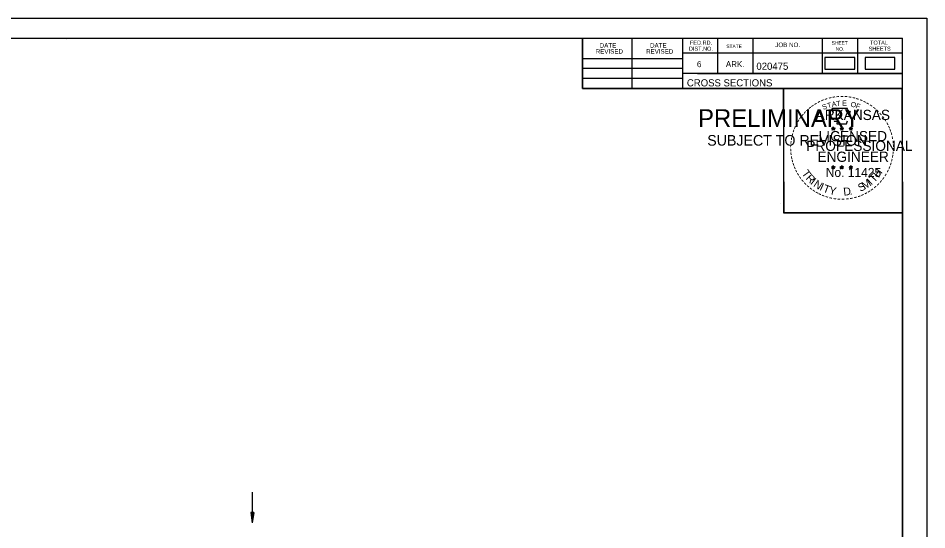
# Model space of a CAD drawing. Extents: x 1386544 to 1388153, y 379785 to 390999.
# Drawn here: x 1387975.3 to 1388153.2, y 384790.9 to 384891 of the extents above; entities that cross this region are included whole.
import ezdxf

# ---------------------------------------------------------------- set-up
doc = ezdxf.new("R2010")
doc.units = 0
for name, color, linetype in [('R_Border', 7, 'Continuous'), ('R_Border PE', 7, 'Continuous'), ('R_Border Prem', 7, 'Continuous'), ('R_No Plot', 7, 'Continuous'), ('R_Water', 7, 'Continuous'), ('S_SHOULDER', 7, 'Continuous')]:
    doc.layers.add(name, color=color, linetype=linetype)

msp = doc.modelspace()

# ---------------------------------------------------------------- linework, layer by layer
at = {"layer": 'R_Border'}
for p, q in [((1387832.25, 384887.14), (1388148.43, 384887.14)), ((1387984.77, 384886.88), (1387984.77, 384886.88)), ((1387984.77, 384886.88), (1387984.77, 384886.88)), ((1388085.79, 384877.26), (1388085.79, 384887.14)), ((1388095.47, 384877.26), (1388095.47, 384887.14)), ((1388105.33, 384887.14), (1388105.33, 384877.26)), ((1388112.17, 384887.14), (1388112.17, 384880.2)), ((1388119.11, 384887.14), (1388119.11, 384880.2)), ((1388132.69, 384887.14), (1388132.69, 384880.2)), ((1388139.63, 384887.14), (1388139.63, 384880.2)), ((1388148.43, 384681.68), (1388148.43, 384887.14)), ((1388148.43, 384884.2), (1388105.33, 384884.2)), ((1388148.43, 384884.22), (1388148.43, 384884.22)), ((1388085.79, 384883.12), (1388105.33, 384883.12)), ((1388085.79, 384881.26), (1388105.33, 384881.26)), ((1388085.79, 384879.32), (1388105.33, 384879.32)), ((1388148.43, 384880.2), (1388105.33, 384880.2)), ((1388108.29, 384880.2), (1388148.43, 384880.2)), ((1388148.43, 384877.26), (1388085.79, 384877.26))]:
    msp.add_line(p, q, dxfattribs=at)
at = {"layer": 'R_Border PE'}
for p, q in [((1388134.52, 384869.52), (1388134.87, 384869.41)), ((1388134.52, 384869.52), (1388134.77, 384869.47)), ((1388134.52, 384869.52), (1388134.75, 384869.4)), ((1388134.65, 384869.11), (1388134.87, 384869.41)), ((1388134.65, 384869.11), (1388134.78, 384869.36)), ((1388134.65, 384869.11), (1388134.86, 384869.33)), ((1388134.87, 384869.77), (1388134.82, 384869.52)), ((1388135.08, 384869.11), (1388134.86, 384869.33)), ((1388134.87, 384869.41), (1388134.87, 384869.77)), ((1388134.87, 384869.77), (1388134.91, 384869.52)), ((1388135.21, 384869.52), (1388134.87, 384869.41)), ((1388135.08, 384869.11), (1388134.87, 384869.41)), ((1388135.21, 384869.52), (1388134.93, 384869.47)), ((1388135.08, 384869.11), (1388134.94, 384869.4)), ((1388135.21, 384869.52), (1388135.01, 384869.42)), ((1388136.19, 384869.52), (1388136.54, 384869.41)), ((1388136.19, 384869.52), (1388136.44, 384869.47)), ((1388136.19, 384869.52), (1388136.42, 384869.4)), ((1388136.32, 384869.11), (1388136.54, 384869.41)), ((1388136.32, 384869.11), (1388136.45, 384869.36)), ((1388136.32, 384869.11), (1388136.53, 384869.33)), ((1388136.54, 384869.77), (1388136.49, 384869.52)), ((1388136.75, 384869.11), (1388136.53, 384869.33)), ((1388136.54, 384869.41), (1388136.54, 384869.77)), ((1388136.54, 384869.77), (1388136.58, 384869.52)), ((1388136.88, 384869.52), (1388136.54, 384869.41)), ((1388136.75, 384869.11), (1388136.54, 384869.41)), ((1388136.88, 384869.52), (1388136.6, 384869.47)), ((1388136.75, 384869.11), (1388136.61, 384869.4)), ((1388136.88, 384869.52), (1388136.68, 384869.42)), ((1388137.95, 384869.51), (1388138.3, 384869.4)), ((1388137.95, 384869.51), (1388138.2, 384869.46)), ((1388137.95, 384869.51), (1388138.19, 384869.39)), ((1388138.08, 384869.1), (1388138.3, 384869.4)), ((1388138.08, 384869.1), (1388138.21, 384869.34)), ((1388138.08, 384869.1), (1388138.3, 384869.32)), ((1388138.3, 384869.76), (1388138.26, 384869.51)), ((1388138.3, 384869.4), (1388138.3, 384869.76)), ((1388138.3, 384869.76), (1388138.35, 384869.51)), ((1388138.65, 384869.51), (1388138.3, 384869.4)), ((1388138.51, 384869.1), (1388138.3, 384869.4)), ((1388138.51, 384869.1), (1388138.3, 384869.31)), ((1388138.65, 384869.51), (1388138.36, 384869.46)), ((1388138.51, 384869.1), (1388138.38, 384869.39)), ((1388138.65, 384869.51), (1388138.44, 384869.41)), ((1388134.51, 384861.95), (1388134.86, 384861.84)), ((1388134.51, 384861.95), (1388134.77, 384861.9)), ((1388134.51, 384861.95), (1388134.75, 384861.82)), ((1388134.65, 384861.54), (1388134.86, 384861.84)), ((1388134.65, 384861.54), (1388134.77, 384861.78)), ((1388134.65, 384861.54), (1388134.86, 384861.76)), ((1388134.86, 384862.2), (1388134.82, 384861.95)), ((1388134.86, 384861.84), (1388134.86, 384862.2)), ((1388134.86, 384862.2), (1388134.91, 384861.95)), ((1388135.21, 384861.95), (1388134.86, 384861.84)), ((1388135.07, 384861.54), (1388134.86, 384861.84)), ((1388135.07, 384861.54), (1388134.86, 384861.75)), ((1388135.21, 384861.95), (1388134.92, 384861.9)), ((1388135.07, 384861.54), (1388134.94, 384861.83)), ((1388135.21, 384861.95), (1388135, 384861.84)), ((1388136.18, 384861.95), (1388136.53, 384861.84)), ((1388136.18, 384861.95), (1388136.43, 384861.9)), ((1388136.18, 384861.95), (1388136.42, 384861.82)), ((1388136.31, 384861.54), (1388136.53, 384861.84)), ((1388136.31, 384861.54), (1388136.44, 384861.78)), ((1388136.31, 384861.54), (1388136.53, 384861.76)), ((1388136.53, 384862.2), (1388136.49, 384861.95)), ((1388136.53, 384861.84), (1388136.53, 384862.2)), ((1388136.53, 384862.2), (1388136.58, 384861.95)), ((1388136.88, 384861.95), (1388136.53, 384861.84)), ((1388136.74, 384861.54), (1388136.53, 384861.84)), ((1388136.74, 384861.54), (1388136.53, 384861.75)), ((1388136.88, 384861.95), (1388136.59, 384861.9)), ((1388136.74, 384861.54), (1388136.61, 384861.83)), ((1388136.88, 384861.95), (1388136.67, 384861.84)), ((1388137.95, 384861.94), (1388138.3, 384861.83)), ((1388137.95, 384861.94), (1388138.2, 384861.89)), ((1388137.95, 384861.94), (1388138.19, 384861.81)), ((1388138.08, 384861.53), (1388138.3, 384861.83)), ((1388138.08, 384861.53), (1388138.21, 384861.77)), ((1388138.08, 384861.53), (1388138.3, 384861.75)), ((1388138.3, 384862.19), (1388138.26, 384861.94)), ((1388138.3, 384861.83), (1388138.3, 384862.19)), ((1388138.3, 384862.19), (1388138.35, 384861.94)), ((1388138.64, 384861.94), (1388138.3, 384861.83)), ((1388138.51, 384861.53), (1388138.3, 384861.83)), ((1388138.51, 384861.53), (1388138.3, 384861.74)), ((1388138.64, 384861.94), (1388138.36, 384861.89)), ((1388138.51, 384861.53), (1388138.37, 384861.82)), ((1388138.64, 384861.94), (1388138.44, 384861.83))]:
    msp.add_line(p, q, dxfattribs=at)
for points in [[(1388134.56, 384873.4), (1388134.83, 384872.57)], [(1388138.07, 384872.48), (1388138.21, 384872.76), (1388137.53, 384872.74), (1388137.67, 384873.4), (1388134.56, 384873.4)], [(1388135.05, 384870.97), (1388135.05, 384870.89), (1388135.61, 384870.87), (1388135.56, 384870.4), (1388137.43, 384870.4), (1388137.63, 384870.93)], [(1388134.87, 384869.77), (1388135.08, 384869.11), (1388134.52, 384869.52), (1388135.21, 384869.52), (1388134.65, 384869.11), (1388134.87, 384869.77)], [(1388136.54, 384869.77), (1388136.75, 384869.11), (1388136.19, 384869.52), (1388136.88, 384869.52), (1388136.32, 384869.11), (1388136.54, 384869.77)], [(1388138.3, 384869.76), (1388138.51, 384869.1), (1388137.95, 384869.51), (1388138.65, 384869.51), (1388138.08, 384869.1), (1388138.3, 384869.76)], [(1388134.86, 384862.2), (1388135.07, 384861.54), (1388134.51, 384861.95), (1388135.21, 384861.95), (1388134.65, 384861.54), (1388134.86, 384862.2)], [(1388136.53, 384862.2), (1388136.74, 384861.54), (1388136.18, 384861.95), (1388136.88, 384861.95), (1388136.31, 384861.54), (1388136.53, 384862.2)], [(1388138.3, 384862.19), (1388138.51, 384861.53), (1388137.95, 384861.94), (1388138.64, 384861.94), (1388138.08, 384861.53), (1388138.3, 384862.19)]]:
    msp.add_lwpolyline(points, dxfattribs=at)
for centre, radius in [((1388134.86, 384869.41), 0.172), ((1388134.86, 384869.41), 0.145), ((1388134.86, 384869.41), 0.116), ((1388134.86, 384869.41), 0.0991), ((1388134.86, 384869.41), 0.0747), ((1388134.86, 384869.41), 0.0495), ((1388134.86, 384869.41), 0.0296), ((1388136.53, 384869.41), 0.172), ((1388136.53, 384869.41), 0.145), ((1388136.53, 384869.41), 0.116), ((1388136.53, 384869.41), 0.0991), ((1388136.53, 384869.41), 0.0747), ((1388136.53, 384869.41), 0.0495), ((1388136.53, 384869.41), 0.0296), ((1388138.3, 384869.4), 0.172), ((1388138.3, 384869.4), 0.145), ((1388138.3, 384869.4), 0.116), ((1388138.3, 384869.4), 0.0991), ((1388138.3, 384869.4), 0.0747), ((1388138.3, 384869.4), 0.0495), ((1388138.3, 384869.4), 0.0296), ((1388134.86, 384861.83), 0.172), ((1388134.86, 384861.83), 0.145), ((1388134.86, 384861.83), 0.116), ((1388134.86, 384861.83), 0.0991), ((1388134.86, 384861.83), 0.0747), ((1388134.86, 384861.83), 0.0495), ((1388134.86, 384861.83), 0.0296), ((1388136.53, 384861.83), 0.172), ((1388136.53, 384861.83), 0.145), ((1388136.53, 384861.83), 0.116), ((1388136.53, 384861.83), 0.0991), ((1388136.53, 384861.83), 0.0747), ((1388136.53, 384861.83), 0.0495), ((1388136.53, 384861.83), 0.0296), ((1388138.3, 384861.82), 0.172), ((1388138.3, 384861.82), 0.145), ((1388138.3, 384861.82), 0.116), ((1388138.3, 384861.82), 0.0991), ((1388138.3, 384861.82), 0.0747), ((1388138.3, 384861.82), 0.0495), ((1388138.3, 384861.82), 0.0296)]:
    msp.add_circle(centre, radius, dxfattribs=at)
at = {"layer": 'R_No Plot'}
for p, q in [((1387819.85, 384891.04), (1388153.18, 384891.04)), ((1388124.47, 384854.81), (1388124.47, 384854.81))]:
    msp.add_line(p, q, dxfattribs=at)
for points in [[(1387819.84, 384891.04), (1388153.18, 384891.04), (1388153.18, 384677.7), (1387819.84, 384677.7)], [(1388066.17, 384887.14), (1388085.79, 384887.14), (1388085.79, 384877.26), (1388101.9, 384877.26), (1388125.1, 384877.26), (1388125.1, 384852.93), (1388148.43, 384852.93), (1388148.43, 384681.68), (1387832.25, 384681.68), (1387832.25, 384887.14)], [(1388125.1, 384877.26), (1388148.31, 384877.26), (1388148.43, 384852.93), (1388125.22, 384852.93)]]:
    msp.add_lwpolyline(points, close=True, dxfattribs=at)
at = {"layer": 'R_Water'}
for p, q in [((1388021.09, 384798.29), (1388021.09, 384792.29)), ((1388020.79, 384794.29), (1388021.09, 384792.29)), ((1388021.39, 384794.29), (1388020.79, 384794.29)), ((1388020.79, 384794.29), (1388021.09, 384792.29)), ((1388021.39, 384794.29), (1388020.79, 384794.29)), ((1388020.84, 384794.29), (1388021.09, 384792.62)), ((1388020.84, 384794.29), (1388021.09, 384792.62)), ((1388020.89, 384794.29), (1388021.09, 384792.97)), ((1388020.89, 384794.29), (1388021.09, 384792.97)), ((1388020.94, 384794.29), (1388021.09, 384793.3)), ((1388020.94, 384794.29), (1388021.09, 384793.3)), ((1388020.99, 384794.29), (1388021.09, 384793.64)), ((1388020.99, 384794.29), (1388021.09, 384793.64)), ((1388021.04, 384794.29), (1388021.09, 384793.97)), ((1388021.04, 384794.29), (1388021.09, 384793.97)), ((1388021.39, 384794.29), (1388021.09, 384792.29)), ((1388021.19, 384794.29), (1388021.09, 384793.64)), ((1388021.29, 384794.29), (1388021.09, 384792.97)), ((1388021.34, 384794.29), (1388021.09, 384792.62)), ((1388021.24, 384794.29), (1388021.09, 384793.3)), ((1388021.14, 384794.29), (1388021.09, 384793.97)), ((1388021.39, 384794.29), (1388021.09, 384792.29)), ((1388021.19, 384794.29), (1388021.09, 384793.64)), ((1388021.29, 384794.29), (1388021.09, 384792.97)), ((1388021.34, 384794.29), (1388021.09, 384792.62)), ((1388021.24, 384794.29), (1388021.09, 384793.3)), ((1388021.14, 384794.29), (1388021.09, 384793.97))]:
    msp.add_line(p, q, dxfattribs=at)
at = {"layer": 'S_SHOULDER'}
for points in [[(1388133.24, 384881.05), (1388139.08, 384881.05), (1388139.08, 384883.36), (1388133.24, 384883.36)], [(1388141.11, 384881.05), (1388146.95, 384881.05), (1388146.95, 384883.36), (1388141.11, 384883.36)]]:
    msp.add_lwpolyline(points, close=True, dxfattribs=at)

# ---------------------------------------------------------------- texts
at = {"layer": 'R_Border'}
for s, height, p in [('DATE', 0.879, (1388089.13, 384885.28)), ('DATE', 0.879, (1388098.99, 384885.28)), ('FED.RD.', 0.782, (1388106.81, 384885.86)), ('STATE', 0.684, (1388113.93, 384885.18)), ('JOB NO.', 0.879, (1388123.51, 384885.38)), ('SHEET', 0.684, (1388134.55, 384885.86)), ('TOTAL', 0.782, (1388142.07, 384885.86)), ('REVISED', 0.879, (1388088.35, 384884.1)), ('REVISED', 0.879, (1388098.21, 384884.1)), ('DIST.NO.', 0.782, (1388106.61, 384884.68)), ('NO.', 0.684, (1388135.33, 384884.68)), ('SHEETS', 0.782, (1388141.79, 384884.68)), ('6', 1.17, (1388108.17, 384881.46)), ('ARK.', 1.172, (1388113.83, 384881.46)), ('020475', 1.4, (1388119.81, 384880.94)), ('CROSS SECTIONS', 1.4, (1388106.2, 384877.69))]:
    msp.add_text(s, height=height, rotation=360, dxfattribs=at).set_placement(p)
at = {"layer": 'R_Border PE'}
for s, height, rotation, p in [('-', 1.6, 24.3072, (1388132.67, 384874.26)), ('-', 1.6, 19.1761, (1388133.31, 384874.52)), ('-', 1.6, 13.6301, (1388134.06, 384874.77)), ('-', 1.6, 10.2193, (1388134.73, 384874.93)), ('-', 1.6, 5.8968, (1388135.46, 384875.04)), ('-', 1.6, 0.1862, (1388136.23, 384875.11)), ('-', 1.6, 357.743, (1388136.96, 384875.1)), ('-', 1.6, 352.1617, (1388137.7, 384875.04)), ('-', 1.6, 347.2049, (1388138.42, 384874.93)), ('-', 1.6, 342.3362, (1388139.06, 384874.77)), ('-', 1.6, 337.8551, (1388139.79, 384874.55)), ('-', 1.6, 38.9507, (1388130.39, 384872.8)), ('-', 1.6, 36.2317, (1388130.86, 384873.17)), ('-', 1.6, 34.0636, (1388131.44, 384873.57)), ('-', 1.6, 28.7918, (1388132.04, 384873.94)), ('S', 1, 21.594, (1388132.91, 384873.08)), ('T', 1, 16.4036, (1388133.83, 384873.41)), ('A', 1, 11.2132, (1388134.65, 384873.66)), ('T', 1, 6.0228, (1388135.5, 384873.82)), ('E', 1, 0.8323, (1388136.61, 384873.93)), ('O', 1, 350.4515, (1388138.21, 384873.72)), ('F', 1, 340.0707, (1388139.16, 384873.5)), ('-', 1.6, 334.1211, (1388140.42, 384874.28)), ('-', 1.6, 329.6409, (1388141, 384873.99)), ('-', 1.6, 325.8627, (1388141.64, 384873.63)), ('-', 1.6, 320.5297, (1388142.25, 384873.21)), ('-', 1.6, 54.2325, (1388128.69, 384870.85)), ('-', 1.6, 50.6142, (1388129.1, 384871.41)), ('-', 1.6, 48.423, (1388129.51, 384871.9)), ('-', 1.6, 42.9622, (1388129.95, 384872.38)), ('ARKANSAS', 2, 360, (1388131.41, 384871.11)), ('-', 1.6, 315.5786, (1388142.85, 384872.72)), ('-', 1.6, 309.8797, (1388143.42, 384872.17)), ('-', 1.6, 306.6522, (1388143.95, 384871.57)), ('-', 1.6, 67.7743, (1388127.79, 384869.1)), ('-', 1.6, 62.8713, (1388128.05, 384869.71)), ('-', 1.6, 58.0706, (1388128.37, 384870.32)), ('-', 1.4, 303.6753, (1388144.43, 384871)), ('-', 1.6, 299.6684, (1388144.75, 384870.39)), ('-', 1.6, 294.6628, (1388145.08, 384869.78)), ('-', 1.6, 75.461, (1388127.38, 384867.75)), ('-', 1.6, 72.3945, (1388127.57, 384868.47)), ('LICENSED', 2, 360, (1388132.01, 384866.96)), ('DWB', 0.01, 360, (1388134.85, 384869.4)), ('DWB', 0.01, 360, (1388136.52, 384869.4)), ('DWB', 0.01, 360, (1388138.29, 384869.39)), ('-', 1.6, 290.5728, (1388145.33, 384869.2)), ('-', 1.6, 285.1233, (1388145.57, 384868.62)), ('-', 1.6, 89.0622, (1388127.14, 384865.65)), ('-', 1.6, 85.1863, (1388127.17, 384866.35)), ('-', 1.6, 81.2013, (1388127.25, 384867.04)), ('PROFESSIONAL', 2, 360, (1388129.58, 384865.06)), ('-', 1.6, 280.5493, (1388145.77, 384867.88)), ('-', 1.6, 276.5962, (1388145.93, 384867.11)), ('-', 1.6, 274.3301, (1388145.99, 384866.39)), ('-', 1.6, 94.1959, (1388127.18, 384864.92)), ('-', 1.6, 98.9479, (1388127.25, 384864.25)), ('ENGINEER', 2, 360, (1388131.77, 384862.93)), ('-', 1.6, 263.5172, (1388146, 384865.09)), ('-', 1.6, 269.9407, (1388146.02, 384865.76)), ('-', 1.6, 101.7149, (1388127.39, 384863.52)), ('-', 1.6, 105.4578, (1388127.55, 384862.93)), ('-', 1.6, 109.0874, (1388127.76, 384862.3)), ('-', 1.6, 252.8681, (1388145.64, 384863.04)), ('-', 1.6, 255.7626, (1388145.82, 384863.76)), ('-', 1.6, 260.9953, (1388145.93, 384864.44)), ('-', 1.6, 114.0643, (1388128.02, 384861.7)), ('-', 1.6, 115.7289, (1388128.32, 384861.08)), ('T', 1.54, 306.0406, (1388128.62, 384860.67)), ('No. 11425', 1.757, 360, (1388133.4, 384859.98)), ('DWB', 0.01, 360, (1388134.85, 384861.83)), ('DWB', 0.01, 360, (1388136.52, 384861.83)), ('DWB', 0.01, 360, (1388138.28, 384861.82)), ('H', 1.54, 54.6088, (1388143.74, 384859.71)), ('-', 1.6, 244.6197, (1388145.16, 384861.74)), ('-', 1.6, 247.8887, (1388145.42, 384862.37)), ('-', 1.6, 120.4471, (1388128.68, 384860.5)), ('-', 1.6, 125.8934, (1388129.08, 384859.93)), ('-', 1.6, 130.7181, (1388129.54, 384859.38)), ('R', 1.54, 314.005, (1388129.38, 384859.63)), ('I', 1.54, 321.9694, (1388130.28, 384858.69)), ('N', 1.54, 326.5002, (1388130.85, 384858.22)), ('M', 1.54, 32.6563, (1388141.01, 384857.44)), ('I', 1.54, 42.1136, (1388142.29, 384858.29)), ('T', 1.54, 46.6444, (1388142.85, 384858.77)), ('-', 1.6, 231.2538, (1388143.93, 384859.77)), ('-', 1.6, 233.8452, (1388144.36, 384860.33)), ('-', 1.6, 239.0712, (1388144.76, 384860.99)), ('-', 1.6, 134.2238, (1388130.06, 384858.84)), ('-', 1.6, 138.9338, (1388130.59, 384858.37)), ('-', 1.6, 144.6463, (1388131.14, 384857.97)), ('-', 1.6, 148.0898, (1388131.7, 384857.6)), ('I', 1.54, 335.3603, (1388132.06, 384857.44)), ('T', 1.54, 339.8912, (1388132.72, 384857.11)), ('Y', 1.54, 347.8556, (1388133.94, 384856.66)), ('D', 1.54, 6.3969, (1388136.92, 384856.3)), ('S', 1.54, 26.9312, (1388140.17, 384857.04)), ('-', 1.6, 215.7363, (1388142.38, 384858.22)), ('-', 1.6, 221.0851, (1388142.93, 384858.7)), ('-', 1.6, 225.7653, (1388143.45, 384859.2)), ('-', 1.6, 151.5704, (1388132.28, 384857.27)), ('-', 1.6, 154.6002, (1388132.8, 384857.02)), ('-', 1.6, 158.5612, (1388133.43, 384856.77)), ('-', 1.6, 162.7983, (1388134.12, 384856.56)), ('-', 1.6, 167.5555, (1388134.83, 384856.39)), ('-', 1.6, 173.1155, (1388135.6, 384856.28)), ('-', 1.6, 176.5183, (1388136.35, 384856.23)), ('-', 1.6, 181.5918, (1388137.09, 384856.25)), ('-', 1.6, 185.8167, (1388137.9, 384856.33)), ('-', 1.6, 191.2858, (1388138.64, 384856.46)), ('.', 1.54, 13.7642, (1388138.11, 384856.43)), ('-', 1.6, 195.4743, (1388139.37, 384856.66)), ('-', 1.6, 200.7184, (1388140.05, 384856.9)), ('-', 1.6, 204.2516, (1388140.66, 384857.17)), ('-', 1.6, 207.3568, (1388141.29, 384857.49)), ('-', 1.6, 212.2491, (1388141.85, 384857.84))]:
    msp.add_text(s, height=height, rotation=rotation, dxfattribs=at).set_placement(p)
at = {"layer": 'R_Border Prem'}
for s, height, p in [('PRELIMINARY', 3.5, (1388108.38, 384869.73)), ('DWB', 0.01, (1388109.13, 384871.58)), ('SUBJECT TO REVISION', 2.0751, (1388110.19, 384866.1))]:
    msp.add_text(s, height=height, rotation=360, dxfattribs=at).set_placement(p)

doc.saveas('drawing.dxf')
